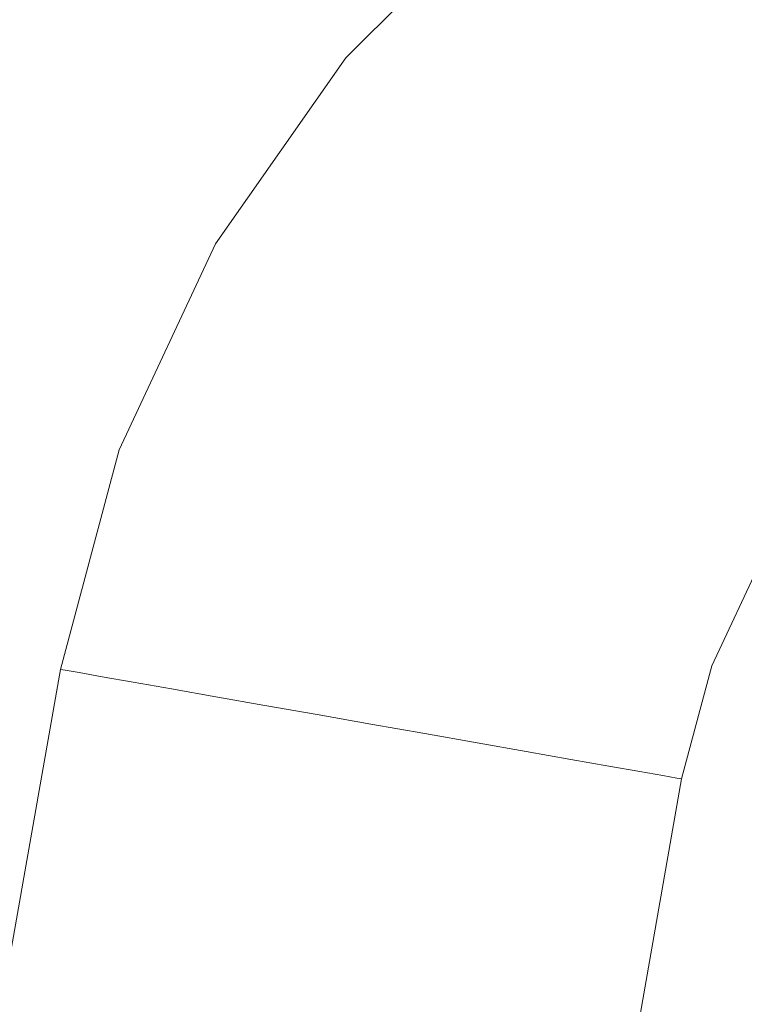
# Model space of a CAD drawing. Header units: millimetres. Extents: x -30280 to 309309, y -17460 to 4378.
# Tile 866 of 1056: x 251528 to 251546, y -13040 to -13015. Entities that reach past the tile are written whole.
import ezdxf

# ---------------------------------------------------------------- set-up
doc = ezdxf.new("R2010")
doc.units = ezdxf.units.MM
doc.header["$MEASUREMENT"] = 0
doc.linetypes.add('Wipeout_Contour', pattern=[1000, 0, -1000])
for name, color, linetype in [('Nuevo_08_E_Envans secs', 7, 'Continuous'), ('Nuevo_09_EI_Mobiliari general', 7, 'Continuous'), ('Nuevo_Ventanas Archicad', 7, 'Continuous')]:
    doc.layers.add(name, color=color, linetype=linetype)
doc.layers.add('Nuevo_09_EI_Mobiliari general_Pluma_Nº__1', color=7, linetype='Continuous', lineweight=5)

# ---------------------------------------------------------------- blocks, each defined once
blk = doc.blocks.new('Elem Sección_541_6', base_point=(235890.588, -13459.976))
at = {"color": 254, "linetype": 'Wipeout_Contour', "lineweight": 0, "ltscale": 1517989.291840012}
blk.add_wipeout([(248979.884, -11359.976), (254508.641, -11359.976), (254508.641, -13457.976), (254654.197, -13457.976), (254654.197, -11012.976), (248979.884, -11012.976)], dxfattribs=at).dxf.layer = 'Nuevo_08_E_Envans secs'
blk = doc.blocks.new('Elem Sección_543_6', base_point=(235890.588, -13459.976))
at = {"color": 254, "linetype": 'Wipeout_Contour', "lineweight": 0, "ltscale": 31165908.05935061}
blk.add_wipeout([(253368.641, -11399.976), (248979.884, -11399.976), (248979.884, -13305.666), (249022.416, -13068.118), (249023.053, -13065.78), (249026.984, -13043.488), (249005.387, -13043.488), (249005.387, -12987.919), (249005.459, -12987.919), (249019.024, -12561.809), (249441.751, -12561.809), (249455.316, -12987.919), (249455.387, -12987.919), (249455.387, -13043.488), (249433.791, -13043.488), (249437.722, -13065.78), (249438.358, -13068.118), (249480.387, -13302.855), (249522.416, -13068.119), (249523.053, -13065.78), (249526.984, -13043.488), (249505.387, -13043.488), (249505.387, -12987.919), (249505.459, -12987.919), (249519.024, -12561.809), (249941.751, -12561.809), (249955.316, -12987.919), (249955.387, -12987.919), (249955.387, -13043.488), (249933.791, -13043.488), (249937.722, -13065.78), (249938.358, -13068.119), (249980.387, -13302.855), (250022.416, -13068.119), (250023.053, -13065.78), (250026.984, -13043.488), (250005.387, -13043.488), (250005.387, -12987.919), (250005.459, -12987.919), (250019.024, -12561.81), (250441.751, -12561.81), (250455.316, -12987.919), (250455.387, -12987.919), (250455.387, -13043.488), (250433.791, -13043.488), (250437.722, -13065.78), (250438.358, -13068.119), (250480.387, -13302.855), (250522.416, -13068.119), (250523.053, -13065.78), (250526.984, -13043.488), (250505.387, -13043.488), (250505.387, -12987.919), (250505.459, -12987.919), (250519.024, -12561.81), (250941.751, -12561.81), (250955.316, -12987.919), (250955.387, -12987.919), (250955.387, -13043.488), (250933.791, -13043.488), (250937.722, -13065.78), (250938.358, -13068.119), (250980.387, -13302.855), (251022.416, -13068.119), (251023.053, -13065.78), (251026.984, -13043.488), (251005.387, -13043.488), (251005.387, -12987.919), (251005.459, -12987.919), (251019.024, -12561.81), (251441.751, -12561.81), (251455.316, -12987.919), (251455.387, -12987.919), (251455.387, -13043.488), (251433.791, -13043.488), (251437.722, -13065.78), (251438.358, -13068.119), (251480.387, -13302.855), (251522.416, -13068.119), (251523.053, -13065.78), (251526.984, -13043.488), (251505.387, -13043.488), (251505.387, -12987.919), (251505.459, -12987.919), (251519.024, -12561.81), (251941.751, -12561.81), (251955.316, -12987.919), (251955.387, -12987.919), (251955.387, -13043.488), (251933.791, -13043.488), (251937.722, -13065.78), (251938.358, -13068.119), (251980.387, -13302.855), (252022.416, -13068.119), (252023.053, -13065.78), (252026.984, -13043.488), (252005.387, -13043.488), (252005.387, -12987.919), (252005.459, -12987.919), (252019.024, -12561.81), (252441.751, -12561.81), (252455.316, -12987.919), (252455.387, -12987.919), (252455.387, -13043.488), (252433.791, -13043.488), (252437.722, -13065.78), (252438.358, -13068.119), (252480.387, -13302.855), (252522.416, -13068.119), (252523.053, -13065.78), (252526.984, -13043.488), (252505.387, -13043.488), (252505.387, -12987.919), (252505.459, -12987.919), (252519.024, -12561.81), (252941.751, -12561.81), (252955.316, -12987.919), (252955.387, -12987.919), (252955.387, -13043.488), (252933.791, -13043.488), (252937.722, -13065.78), (252938.358, -13068.119), (252999.567, -13409.976), (253368.641, -13409.976)], dxfattribs=at).dxf.layer = 'Nuevo_Ventanas Archicad'
blk = doc.blocks.new('Elem Sección_549_6', base_point=(235890.588, -13459.976))
at = {"color": 254, "linetype": 'Wipeout_Contour', "lineweight": 0, "ltscale": 2518667.085434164}
blk.add_wipeout([(251505.387, -13007.674), (251505.387, -13043.221), (251527.031, -13043.221), (251529.096, -13031.509), (251530.589, -13025.942), (251533.027, -13020.719), (251536.337, -13016.001), (251540.418, -13011.93), (251545.145, -13008.632), (251547.209, -13007.674)], dxfattribs=at).dxf.layer = 'Nuevo_09_EI_Mobiliari general'
at = {"color": 254, "linetype": 'Wipeout_Contour', "lineweight": 0, "ltscale": 9578561.265234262}
blk.add_wipeout([(251543.278, -13043.221), (251543.407, -13043.221), (251543.735, -13043.071), (251549.285, -13041.62), (251554.944, -13041.147), (251554.944, -13041.12), (251730.387, -13041.603), (251905.831, -13041.12), (251905.831, -13041.147), (251911.49, -13041.62), (251917.04, -13043.071), (251917.368, -13043.221), (251917.497, -13043.221), (251915.922, -13034.287), (251915.153, -13031.419), (251913.897, -13028.729), (251912.191, -13026.298), (251910.089, -13024.201), (251907.654, -13022.502), (251904.961, -13021.252), (251902.091, -13020.49), (251899.133, -13020.239), (251899.133, -13020.217), (251743.579, -13020.652), (251743.579, -13020.725), (251730.387, -13020.689), (251717.196, -13020.725), (251717.196, -13020.652), (251561.642, -13020.217), (251561.642, -13020.239), (251558.684, -13020.49), (251555.814, -13021.252), (251553.12, -13022.502), (251550.685, -13024.201), (251548.583, -13026.298), (251546.878, -13028.729), (251545.622, -13031.419), (251544.853, -13034.287)], dxfattribs=at).dxf.layer = 'Nuevo_09_EI_Mobiliari general'
at = {"color": 254, "linetype": 'Wipeout_Contour', "lineweight": 0, "ltscale": 1007416.365158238}
blk.add_wipeout([(251480.387, -13353.819), (251536.974, -13032.898), (251535.606, -13032.657), (251480.387, -13345.819)], dxfattribs=at).dxf.layer = 'Nuevo_09_EI_Mobiliari general'
at = {"color": 254, "linetype": 'Wipeout_Contour', "lineweight": 0, "ltscale": 1007420.931770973}
blk.add_wipeout([(251480.387, -13353.819), (251481.798, -13353.819), (251538.343, -13033.139), (251536.974, -13032.898)], dxfattribs=at).dxf.layer = 'Nuevo_09_EI_Mobiliari general'
at = {"color": 254, "linetype": 'Wipeout_Contour', "lineweight": 0, "ltscale": 1007426.421816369}
blk.add_wipeout([(251483.166, -13353.819), (251539.669, -13033.373), (251538.343, -13033.139), (251481.798, -13353.819)], dxfattribs=at).dxf.layer = 'Nuevo_09_EI_Mobiliari general'
at = {"color": 254, "linetype": 'Wipeout_Contour', "lineweight": 0, "ltscale": 1007431.660398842}
blk.add_wipeout([(251483.166, -13353.819), (251484.449, -13353.819), (251540.914, -13033.593), (251539.669, -13033.373)], dxfattribs=at).dxf.layer = 'Nuevo_09_EI_Mobiliari general'
at = {"color": 254, "linetype": 'Wipeout_Contour', "lineweight": 0, "ltscale": 1007436.488283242}
blk.add_wipeout([(251484.449, -13353.819), (251485.609, -13353.819), (251542.039, -13033.791), (251540.914, -13033.593)], dxfattribs=at).dxf.layer = 'Nuevo_09_EI_Mobiliari general'
at = {"color": 254, "linetype": 'Wipeout_Contour', "lineweight": 0, "ltscale": 1007440.75885621}
blk.add_wipeout([(251485.609, -13353.819), (251486.61, -13353.819), (251543.01, -13033.962), (251542.039, -13033.791)], dxfattribs=at).dxf.layer = 'Nuevo_09_EI_Mobiliari general'
at = {"color": 254, "linetype": 'Wipeout_Contour', "lineweight": 0, "ltscale": 1007444.34232022}
blk.add_wipeout([(251486.61, -13353.819), (251487.422, -13353.819), (251543.797, -13034.101), (251543.01, -13033.962)], dxfattribs=at).dxf.layer = 'Nuevo_09_EI_Mobiliari general'
at = {"color": 254, "linetype": 'Wipeout_Contour', "lineweight": 0, "ltscale": 1007447.12977863}
blk.add_wipeout([(251488.021, -13353.819), (251544.378, -13034.203), (251543.797, -13034.101), (251487.422, -13353.819)], dxfattribs=at).dxf.layer = 'Nuevo_09_EI_Mobiliari general'
at = {"color": 254, "linetype": 'Wipeout_Contour', "lineweight": 0, "ltscale": 1007449.03657017}
blk.add_wipeout([(251488.021, -13353.819), (251488.387, -13353.819), (251544.733, -13034.266), (251544.378, -13034.203)], dxfattribs=at).dxf.layer = 'Nuevo_09_EI_Mobiliari general'
at = {"color": 254, "linetype": 'Wipeout_Contour', "lineweight": 0, "ltscale": 1007450.004723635}
blk.add_wipeout([(251544.733, -13034.266), (251488.387, -13353.819), (251488.511, -13353.819), (251544.853, -13034.287)], dxfattribs=at).dxf.layer = 'Nuevo_09_EI_Mobiliari general'
at = {"color": 254, "linetype": 'Wipeout_Contour', "lineweight": 0, "ltscale": 1007397.548017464}
blk.add_wipeout([(251480.387, -13307.749), (251480.387, -13308.449), (251529.216, -13031.53), (251529.096, -13031.509)], dxfattribs=at).dxf.layer = 'Nuevo_09_EI_Mobiliari general'
at = {"color": 254, "linetype": 'Wipeout_Contour', "lineweight": 0, "ltscale": 1007398.178192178}
blk.add_wipeout([(251480.387, -13310.527), (251529.571, -13031.593), (251529.216, -13031.53), (251480.387, -13308.449)], dxfattribs=at).dxf.layer = 'Nuevo_09_EI_Mobiliari general'
at = {"color": 254, "linetype": 'Wipeout_Contour', "lineweight": 0, "ltscale": 1007399.41474817}
blk.add_wipeout([(251480.387, -13310.527), (251480.387, -13313.921), (251530.152, -13031.695), (251529.571, -13031.593)], dxfattribs=at).dxf.layer = 'Nuevo_09_EI_Mobiliari general'
at = {"color": 254, "linetype": 'Wipeout_Contour', "lineweight": 0, "ltscale": 1007468.420978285}
blk.add_wipeout([(251529.096, -13031.509), (251529.216, -13031.53), (251530.703, -13025.983), (251530.589, -13025.942)], dxfattribs=at).dxf.layer = 'Nuevo_09_EI_Mobiliari general'
at = {"color": 254, "linetype": 'Wipeout_Contour', "lineweight": 0, "ltscale": 1007401.220152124}
blk.add_wipeout([(251480.387, -13318.527), (251530.939, -13031.834), (251530.152, -13031.695), (251480.387, -13313.921)], dxfattribs=at).dxf.layer = 'Nuevo_09_EI_Mobiliari general'
at = {"color": 254, "linetype": 'Wipeout_Contour', "lineweight": 0, "ltscale": 1007475.144598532}
blk.add_wipeout([(251530.589, -13025.942), (251530.703, -13025.983), (251533.133, -13020.78), (251533.027, -13020.719)], dxfattribs=at).dxf.layer = 'Nuevo_09_EI_Mobiliari general'
at = {"color": 254, "linetype": 'Wipeout_Contour', "lineweight": 0, "ltscale": 1007403.539646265}
blk.add_wipeout([(251480.387, -13318.527), (251480.387, -13324.206), (251531.91, -13032.005), (251530.939, -13031.834)], dxfattribs=at).dxf.layer = 'Nuevo_09_EI_Mobiliari general'
at = {"color": 254, "linetype": 'Wipeout_Contour', "lineweight": 0, "ltscale": 1007485.579430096}
blk.add_wipeout([(251533.027, -13020.719), (251533.133, -13020.78), (251536.43, -13016.079), (251536.337, -13016.001)], dxfattribs=at).dxf.layer = 'Nuevo_09_EI_Mobiliari general'
at = {"color": 254, "linetype": 'Wipeout_Contour', "lineweight": 0, "ltscale": 1007469.35590842}
blk.add_wipeout([(251530.703, -13025.983), (251529.216, -13031.53), (251529.571, -13031.593), (251531.042, -13026.107)], dxfattribs=at).dxf.layer = 'Nuevo_09_EI_Mobiliari general'
at = {"color": 254, "linetype": 'Wipeout_Contour', "lineweight": 0, "ltscale": 1007406.30287177}
blk.add_wipeout([(251480.387, -13330.784), (251533.035, -13032.203), (251531.91, -13032.005), (251480.387, -13324.206)], dxfattribs=at).dxf.layer = 'Nuevo_09_EI_Mobiliari general'
at = {"layer": 'Nuevo_09_EI_Mobiliari general_Pluma_Nº__1', "color": 7, "linetype": 'Continuous', "lineweight": 5}
blk.add_line((251529.096, -13031.509), (251529.216, -13031.53), dxfattribs=at)
at = {"color": 254, "linetype": 'Wipeout_Contour', "lineweight": 0, "ltscale": 1007499.407001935}
blk.add_wipeout([(251536.337, -13016.001), (251536.43, -13016.079), (251540.496, -13012.023), (251540.418, -13011.93)], dxfattribs=at).dxf.layer = 'Nuevo_09_EI_Mobiliari general'
at = {"color": 254, "linetype": 'Wipeout_Contour', "lineweight": 0, "ltscale": 1007476.02959814}
blk.add_wipeout([(251533.133, -13020.78), (251530.703, -13025.983), (251531.042, -13026.107), (251533.445, -13020.961)], dxfattribs=at).dxf.layer = 'Nuevo_09_EI_Mobiliari general'
at = {"color": 254, "linetype": 'Wipeout_Contour', "lineweight": 0, "ltscale": 1007409.426043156}
blk.add_wipeout([(251480.387, -13338.062), (251534.28, -13032.423), (251533.035, -13032.203), (251480.387, -13330.784)], dxfattribs=at).dxf.layer = 'Nuevo_09_EI_Mobiliari general'
at = {"color": 254, "linetype": 'Wipeout_Contour', "lineweight": 0, "ltscale": 1007486.387644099}
blk.add_wipeout([(251536.43, -13016.079), (251533.133, -13020.78), (251533.445, -13020.961), (251536.707, -13016.311)], dxfattribs=at).dxf.layer = 'Nuevo_09_EI_Mobiliari general'
at = {"color": 254, "linetype": 'Wipeout_Contour', "lineweight": 0, "ltscale": 1007471.203619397}
blk.add_wipeout([(251531.042, -13026.107), (251529.571, -13031.593), (251530.152, -13031.695), (251531.596, -13026.309)], dxfattribs=at).dxf.layer = 'Nuevo_09_EI_Mobiliari general'
at = {"color": 254, "linetype": 'Wipeout_Contour', "lineweight": 0, "ltscale": 1007412.814412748}
blk.add_wipeout([(251480.387, -13338.062), (251480.387, -13345.819), (251535.606, -13032.657), (251534.28, -13032.423)], dxfattribs=at).dxf.layer = 'Nuevo_09_EI_Mobiliari general'
at = {"layer": 'Nuevo_09_EI_Mobiliari general_Pluma_Nº__1', "color": 7, "linetype": 'Continuous', "lineweight": 5}
for p, q in [((251480.387, -13307.749), (251529.096, -13031.509)), ((251529.216, -13031.53), (251529.571, -13031.593))]:
    blk.add_line(p, q, dxfattribs=at)
at = {"color": 254, "linetype": 'Wipeout_Contour', "lineweight": 0, "ltscale": 1007500.113706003}
blk.add_wipeout([(251540.496, -13012.023), (251536.43, -13016.079), (251536.707, -13016.311), (251540.728, -13012.3)], dxfattribs=at).dxf.layer = 'Nuevo_09_EI_Mobiliari general'
at = {"color": 254, "linetype": 'Wipeout_Contour', "lineweight": 0, "ltscale": 1007477.779306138}
blk.add_wipeout([(251533.445, -13020.961), (251531.042, -13026.107), (251531.596, -13026.309), (251533.955, -13021.256)], dxfattribs=at).dxf.layer = 'Nuevo_09_EI_Mobiliari general'
at = {"color": 254, "linetype": 'Wipeout_Contour', "lineweight": 0, "ltscale": 1007487.986236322}
blk.add_wipeout([(251536.707, -13016.311), (251533.445, -13020.961), (251533.955, -13021.256), (251537.158, -13016.691)], dxfattribs=at).dxf.layer = 'Nuevo_09_EI_Mobiliari general'
at = {"color": 254, "linetype": 'Wipeout_Contour', "lineweight": 0, "ltscale": 1007473.907477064}
blk.add_wipeout([(251531.596, -13026.309), (251530.152, -13031.695), (251530.939, -13031.834), (251532.347, -13026.582)], dxfattribs=at).dxf.layer = 'Nuevo_09_EI_Mobiliari general'
at = {"layer": 'Nuevo_09_EI_Mobiliari general_Pluma_Nº__1', "color": 7, "linetype": 'Continuous', "lineweight": 5}
for p, q in [((251529.096, -13031.509), (251530.589, -13025.942)), ((251529.571, -13031.593), (251530.152, -13031.695))]:
    blk.add_line(p, q, dxfattribs=at)
at = {"color": 254, "linetype": 'Wipeout_Contour', "lineweight": 0, "ltscale": 1007501.512421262}
blk.add_wipeout([(251540.728, -13012.3), (251536.707, -13016.311), (251537.158, -13016.691), (251541.106, -13012.752)], dxfattribs=at).dxf.layer = 'Nuevo_09_EI_Mobiliari general'
at = {"color": 254, "linetype": 'Wipeout_Contour', "lineweight": 0, "ltscale": 1007480.34024157}
blk.add_wipeout([(251533.955, -13021.256), (251531.596, -13026.309), (251532.347, -13026.582), (251534.648, -13021.656)], dxfattribs=at).dxf.layer = 'Nuevo_09_EI_Mobiliari general'
at = {"color": 254, "linetype": 'Wipeout_Contour', "lineweight": 0, "ltscale": 1007490.32639886}
blk.add_wipeout([(251537.158, -13016.691), (251533.955, -13021.256), (251534.648, -13021.656), (251537.77, -13017.205)], dxfattribs=at).dxf.layer = 'Nuevo_09_EI_Mobiliari general'
at = {"color": 254, "linetype": 'Wipeout_Contour', "lineweight": 0, "ltscale": 1007477.38499785}
blk.add_wipeout([(251530.939, -13031.834), (251531.91, -13032.005), (251533.274, -13026.92), (251532.347, -13026.582)], dxfattribs=at).dxf.layer = 'Nuevo_09_EI_Mobiliari general'
at = {"layer": 'Nuevo_09_EI_Mobiliari general_Pluma_Nº__1', "color": 7, "linetype": 'Continuous', "lineweight": 5}
blk.add_line((251530.152, -13031.695), (251530.939, -13031.834), dxfattribs=at)
at = {"color": 254, "linetype": 'Wipeout_Contour', "lineweight": 0, "ltscale": 1007503.560457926}
blk.add_wipeout([(251541.106, -13012.752), (251537.158, -13016.691), (251537.77, -13017.205), (251541.619, -13013.366)], dxfattribs=at).dxf.layer = 'Nuevo_09_EI_Mobiliari general'
at = {"color": 254, "linetype": 'Wipeout_Contour', "lineweight": 0, "ltscale": 1007483.634343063}
blk.add_wipeout([(251532.347, -13026.582), (251533.274, -13026.92), (251535.501, -13022.15), (251534.648, -13021.656)], dxfattribs=at).dxf.layer = 'Nuevo_09_EI_Mobiliari general'
at = {"layer": 'Nuevo_09_EI_Mobiliari general_Pluma_Nº__1', "color": 7, "linetype": 'Continuous', "lineweight": 5}
blk.add_line((251530.589, -13025.942), (251533.027, -13020.719), dxfattribs=at)
at = {"color": 254, "linetype": 'Wipeout_Contour', "lineweight": 0, "ltscale": 1007493.336828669}
blk.add_wipeout([(251534.648, -13021.656), (251535.501, -13022.15), (251538.525, -13017.84), (251537.77, -13017.205)], dxfattribs=at).dxf.layer = 'Nuevo_09_EI_Mobiliari general'
at = {"color": 254, "linetype": 'Wipeout_Contour', "lineweight": 0, "ltscale": 1007481.53029281}
blk.add_wipeout([(251533.274, -13026.92), (251531.91, -13032.005), (251533.035, -13032.203), (251534.347, -13027.311)], dxfattribs=at).dxf.layer = 'Nuevo_09_EI_Mobiliari general'
at = {"layer": 'Nuevo_09_EI_Mobiliari general_Pluma_Nº__1', "color": 7, "linetype": 'Continuous', "lineweight": 5}
blk.add_line((251530.939, -13031.834), (251531.91, -13032.005), dxfattribs=at)
at = {"color": 254, "linetype": 'Wipeout_Contour', "lineweight": 0, "ltscale": 1007506.195421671}
blk.add_wipeout([(251537.77, -13017.205), (251538.525, -13017.84), (251542.252, -13014.122), (251541.619, -13013.366)], dxfattribs=at).dxf.layer = 'Nuevo_09_EI_Mobiliari general'
at = {"color": 254, "linetype": 'Wipeout_Contour', "lineweight": 0, "ltscale": 1007487.561327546}
blk.add_wipeout([(251535.501, -13022.15), (251533.274, -13026.92), (251534.347, -13027.311), (251536.49, -13022.722)], dxfattribs=at).dxf.layer = 'Nuevo_09_EI_Mobiliari general'
at = {"color": 254, "linetype": 'Wipeout_Contour', "lineweight": 0, "ltscale": 1007496.925892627}
blk.add_wipeout([(251538.525, -13017.84), (251535.501, -13022.15), (251536.49, -13022.722), (251539.399, -13018.575)], dxfattribs=at).dxf.layer = 'Nuevo_09_EI_Mobiliari general'
at = {"color": 254, "linetype": 'Wipeout_Contour', "lineweight": 0, "ltscale": 1007486.217250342}
blk.add_wipeout([(251534.347, -13027.311), (251533.035, -13032.203), (251534.28, -13032.423), (251535.534, -13027.744)], dxfattribs=at).dxf.layer = 'Nuevo_09_EI_Mobiliari general'
at = {"layer": 'Nuevo_09_EI_Mobiliari general_Pluma_Nº__1', "color": 7, "linetype": 'Continuous', "lineweight": 5}
for p, q in [((251533.027, -13020.719), (251536.337, -13016.001)), ((251531.91, -13032.005), (251533.035, -13032.203))]:
    blk.add_line(p, q, dxfattribs=at)
at = {"color": 254, "linetype": 'Wipeout_Contour', "lineweight": 0, "ltscale": 1007509.337112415}
blk.add_wipeout([(251542.252, -13014.122), (251538.525, -13017.84), (251539.399, -13018.575), (251542.985, -13014.998)], dxfattribs=at).dxf.layer = 'Nuevo_09_EI_Mobiliari general'
at = {"color": 254, "linetype": 'Wipeout_Contour', "lineweight": 0, "ltscale": 1007492.001727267}
blk.add_wipeout([(251536.49, -13022.722), (251534.347, -13027.311), (251535.534, -13027.744), (251537.584, -13023.354)], dxfattribs=at).dxf.layer = 'Nuevo_09_EI_Mobiliari general'
at = {"color": 254, "linetype": 'Wipeout_Contour', "lineweight": 0, "ltscale": 1007500.984411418}
blk.add_wipeout([(251539.399, -13018.575), (251536.49, -13022.722), (251537.584, -13023.354), (251540.366, -13019.388)], dxfattribs=at).dxf.layer = 'Nuevo_09_EI_Mobiliari general'
at = {"color": 254, "linetype": 'Wipeout_Contour', "lineweight": 0, "ltscale": 1007491.303348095}
blk.add_wipeout([(251535.534, -13027.744), (251534.28, -13032.423), (251535.606, -13032.657), (251536.8, -13028.205)], dxfattribs=at).dxf.layer = 'Nuevo_09_EI_Mobiliari general'
at = {"layer": 'Nuevo_09_EI_Mobiliari general_Pluma_Nº__1', "color": 7, "linetype": 'Continuous', "lineweight": 5}
blk.add_line((251533.035, -13032.203), (251534.28, -13032.423), dxfattribs=at)
at = {"color": 254, "linetype": 'Wipeout_Contour', "lineweight": 0, "ltscale": 1007512.889964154}
blk.add_wipeout([(251542.985, -13014.998), (251539.399, -13018.575), (251540.366, -13019.388), (251543.796, -13015.967)], dxfattribs=at).dxf.layer = 'Nuevo_09_EI_Mobiliari general'
at = {"color": 254, "linetype": 'Wipeout_Contour', "lineweight": 0, "ltscale": 1007496.820514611}
blk.add_wipeout([(251537.584, -13023.354), (251535.534, -13027.744), (251536.8, -13028.205), (251538.75, -13024.029)], dxfattribs=at).dxf.layer = 'Nuevo_09_EI_Mobiliari general'
at = {"color": 254, "linetype": 'Wipeout_Contour', "lineweight": 0, "ltscale": 1007527.354520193}
blk.add_wipeout([(251547.139, -13012.099), (251542.985, -13014.998), (251543.796, -13015.967), (251547.769, -13013.195)], dxfattribs=at).dxf.layer = 'Nuevo_09_EI_Mobiliari general'
at = {"color": 254, "linetype": 'Wipeout_Contour', "lineweight": 0, "ltscale": 1007505.388976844}
blk.add_wipeout([(251540.366, -13019.388), (251537.584, -13023.354), (251538.75, -13024.029), (251541.397, -13020.255)], dxfattribs=at).dxf.layer = 'Nuevo_09_EI_Mobiliari general'
at = {"color": 254, "linetype": 'Wipeout_Contour', "lineweight": 0, "ltscale": 1007496.633972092}
blk.add_wipeout([(251536.8, -13028.205), (251535.606, -13032.657), (251536.974, -13032.898), (251538.105, -13028.68)], dxfattribs=at).dxf.layer = 'Nuevo_09_EI_Mobiliari general'
at = {"layer": 'Nuevo_09_EI_Mobiliari general_Pluma_Nº__1', "color": 7, "linetype": 'Continuous', "lineweight": 5}
blk.add_line((251534.28, -13032.423), (251535.606, -13032.657), dxfattribs=at)
at = {"color": 254, "linetype": 'Wipeout_Contour', "lineweight": 0, "ltscale": 1007516.745952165}
blk.add_wipeout([(251543.796, -13015.967), (251540.366, -13019.388), (251541.397, -13020.255), (251544.66, -13017)], dxfattribs=at).dxf.layer = 'Nuevo_09_EI_Mobiliari general'
at = {"color": 254, "linetype": 'Wipeout_Contour', "lineweight": 0, "ltscale": 1007501.871201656}
blk.add_wipeout([(251538.75, -13024.029), (251536.8, -13028.205), (251538.105, -13028.68), (251539.953, -13024.724)], dxfattribs=at).dxf.layer = 'Nuevo_09_EI_Mobiliari general'
at = {"layer": 'Nuevo_09_EI_Mobiliari general_Pluma_Nº__1', "color": 7, "linetype": 'Continuous', "lineweight": 5}
blk.add_line((251536.337, -13016.001), (251540.418, -13011.93), dxfattribs=at)
at = {"color": 254, "linetype": 'Wipeout_Contour', "lineweight": 0, "ltscale": 1007530.544254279}
blk.add_wipeout([(251547.769, -13013.195), (251543.796, -13015.967), (251544.66, -13017), (251548.44, -13014.362)], dxfattribs=at).dxf.layer = 'Nuevo_09_EI_Mobiliari general'
at = {"color": 254, "linetype": 'Wipeout_Contour', "lineweight": 0, "ltscale": 1007510.005703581}
blk.add_wipeout([(251541.397, -13020.255), (251538.75, -13024.029), (251539.953, -13024.724), (251542.46, -13021.149)], dxfattribs=at).dxf.layer = 'Nuevo_09_EI_Mobiliari general'
at = {"color": 254, "linetype": 'Wipeout_Contour', "lineweight": 0, "ltscale": 1007502.047109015}
blk.add_wipeout([(251538.105, -13028.68), (251536.974, -13032.898), (251538.343, -13033.139), (251539.411, -13029.156)], dxfattribs=at).dxf.layer = 'Nuevo_09_EI_Mobiliari general'
at = {"layer": 'Nuevo_09_EI_Mobiliari general_Pluma_Nº__1', "color": 7, "linetype": 'Continuous', "lineweight": 5}
blk.add_line((251535.606, -13032.657), (251536.974, -13032.898), dxfattribs=at)
at = {"color": 254, "linetype": 'Wipeout_Contour', "lineweight": 0, "ltscale": 1007520.78787991}
blk.add_wipeout([(251544.66, -13017), (251541.397, -13020.255), (251542.46, -13021.149), (251545.552, -13018.066)], dxfattribs=at).dxf.layer = 'Nuevo_09_EI_Mobiliari general'
at = {"color": 254, "linetype": 'Wipeout_Contour', "lineweight": 0, "ltscale": 1007507.000291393}
blk.add_wipeout([(251539.953, -13024.724), (251538.105, -13028.68), (251539.411, -13029.156), (251541.155, -13025.419)], dxfattribs=at).dxf.layer = 'Nuevo_09_EI_Mobiliari general'
at = {"color": 254, "linetype": 'Wipeout_Contour', "lineweight": 0, "ltscale": 1007533.888038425}
blk.add_wipeout([(251548.44, -13014.362), (251544.66, -13017), (251545.552, -13018.066), (251549.132, -13015.567)], dxfattribs=at).dxf.layer = 'Nuevo_09_EI_Mobiliari general'
at = {"color": 254, "linetype": 'Wipeout_Contour', "lineweight": 0, "ltscale": 1007514.694301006}
blk.add_wipeout([(251542.46, -13021.149), (251539.953, -13024.724), (251541.155, -13025.419), (251543.524, -13022.043)], dxfattribs=at).dxf.layer = 'Nuevo_09_EI_Mobiliari general'
at = {"color": 254, "linetype": 'Wipeout_Contour', "lineweight": 0, "ltscale": 1007507.378268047}
blk.add_wipeout([(251539.411, -13029.156), (251538.343, -13033.139), (251539.669, -13033.373), (251540.676, -13029.617)], dxfattribs=at).dxf.layer = 'Nuevo_09_EI_Mobiliari general'
at = {"layer": 'Nuevo_09_EI_Mobiliari general_Pluma_Nº__1', "color": 7, "linetype": 'Continuous', "lineweight": 5}
blk.add_line((251536.974, -13032.898), (251538.343, -13033.139), dxfattribs=at)
at = {"color": 254, "linetype": 'Wipeout_Contour', "lineweight": 0, "ltscale": 1007524.892946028}
blk.add_wipeout([(251545.552, -13018.066), (251542.46, -13021.149), (251543.524, -13022.043), (251546.443, -13019.131)], dxfattribs=at).dxf.layer = 'Nuevo_09_EI_Mobiliari general'
at = {"color": 254, "linetype": 'Wipeout_Contour', "lineweight": 0, "ltscale": 1007512.051945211}
blk.add_wipeout([(251541.155, -13025.419), (251539.411, -13029.156), (251540.676, -13029.617), (251542.321, -13026.094)], dxfattribs=at).dxf.layer = 'Nuevo_09_EI_Mobiliari general'
at = {"color": 254, "linetype": 'Wipeout_Contour', "lineweight": 0, "ltscale": 1007537.284310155}
blk.add_wipeout([(251549.132, -13015.567), (251545.552, -13018.066), (251546.443, -13019.131), (251549.825, -13016.771)], dxfattribs=at).dxf.layer = 'Nuevo_09_EI_Mobiliari general'
at = {"color": 254, "linetype": 'Wipeout_Contour', "lineweight": 0, "ltscale": 1007519.312342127}
blk.add_wipeout([(251543.524, -13022.043), (251541.155, -13025.419), (251542.321, -13026.094), (251544.555, -13022.91)], dxfattribs=at).dxf.layer = 'Nuevo_09_EI_Mobiliari general'
at = {"color": 254, "linetype": 'Wipeout_Contour', "lineweight": 0, "ltscale": 1007512.465483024}
blk.add_wipeout([(251540.676, -13029.617), (251539.669, -13033.373), (251540.914, -13033.593), (251541.864, -13030.05)], dxfattribs=at).dxf.layer = 'Nuevo_09_EI_Mobiliari general'
at = {"layer": 'Nuevo_09_EI_Mobiliari general_Pluma_Nº__1', "color": 7, "linetype": 'Continuous', "lineweight": 5}
blk.add_line((251538.343, -13033.139), (251539.669, -13033.373), dxfattribs=at)
at = {"color": 254, "linetype": 'Wipeout_Contour', "lineweight": 0, "ltscale": 1007528.936483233}
blk.add_wipeout([(251546.443, -13019.131), (251543.524, -13022.043), (251544.555, -13022.91), (251547.308, -13020.164)], dxfattribs=at).dxf.layer = 'Nuevo_09_EI_Mobiliari general'
at = {"color": 254, "linetype": 'Wipeout_Contour', "lineweight": 0, "ltscale": 1007516.872725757}
blk.add_wipeout([(251542.321, -13026.094), (251540.676, -13029.617), (251541.864, -13030.05), (251543.415, -13026.726)], dxfattribs=at).dxf.layer = 'Nuevo_09_EI_Mobiliari general'
at = {"color": 254, "linetype": 'Wipeout_Contour', "lineweight": 0, "ltscale": 1007523.719600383}
blk.add_wipeout([(251544.555, -13022.91), (251542.321, -13026.094), (251543.415, -13026.726), (251545.522, -13023.724)], dxfattribs=at).dxf.layer = 'Nuevo_09_EI_Mobiliari general'
at = {"color": 254, "linetype": 'Wipeout_Contour', "lineweight": 0, "ltscale": 1007517.154244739}
blk.add_wipeout([(251541.864, -13030.05), (251540.914, -13033.593), (251542.039, -13033.791), (251542.937, -13030.441)], dxfattribs=at).dxf.layer = 'Nuevo_09_EI_Mobiliari general'
at = {"layer": 'Nuevo_09_EI_Mobiliari general_Pluma_Nº__1', "color": 7, "linetype": 'Continuous', "lineweight": 5}
blk.add_line((251539.669, -13033.373), (251540.914, -13033.593), dxfattribs=at)
at = {"color": 254, "linetype": 'Wipeout_Contour', "lineweight": 0, "ltscale": 1007532.795755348}
blk.add_wipeout([(251547.308, -13020.164), (251544.555, -13022.91), (251545.522, -13023.724), (251548.119, -13021.133)], dxfattribs=at).dxf.layer = 'Nuevo_09_EI_Mobiliari general'
at = {"color": 254, "linetype": 'Wipeout_Contour', "lineweight": 0, "ltscale": 1007521.316272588}
blk.add_wipeout([(251543.415, -13026.726), (251541.864, -13030.05), (251542.937, -13030.441), (251544.404, -13027.298)], dxfattribs=at).dxf.layer = 'Nuevo_09_EI_Mobiliari general'
at = {"color": 254, "linetype": 'Wipeout_Contour', "lineweight": 0, "ltscale": 1007527.782322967}
blk.add_wipeout([(251545.522, -13023.724), (251543.415, -13026.726), (251544.404, -13027.298), (251546.396, -13024.459)], dxfattribs=at).dxf.layer = 'Nuevo_09_EI_Mobiliari general'
at = {"color": 254, "linetype": 'Wipeout_Contour', "lineweight": 0, "ltscale": 1007521.302217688}
blk.add_wipeout([(251542.039, -13033.791), (251543.01, -13033.962), (251543.863, -13030.778), (251542.937, -13030.441)], dxfattribs=at).dxf.layer = 'Nuevo_09_EI_Mobiliari general'
at = {"layer": 'Nuevo_09_EI_Mobiliari general_Pluma_Nº__1', "color": 7, "linetype": 'Continuous', "lineweight": 5}
blk.add_line((251540.914, -13033.593), (251542.039, -13033.791), dxfattribs=at)
at = {"color": 254, "linetype": 'Wipeout_Contour', "lineweight": 0, "ltscale": 1007536.353696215}
blk.add_wipeout([(251548.119, -13021.133), (251545.522, -13023.724), (251546.396, -13024.459), (251548.852, -13022.009)], dxfattribs=at).dxf.layer = 'Nuevo_09_EI_Mobiliari general'
at = {"color": 254, "linetype": 'Wipeout_Contour', "lineweight": 0, "ltscale": 1007525.247770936}
blk.add_wipeout([(251542.937, -13030.441), (251543.863, -13030.778), (251545.258, -13027.792), (251544.404, -13027.298)], dxfattribs=at).dxf.layer = 'Nuevo_09_EI_Mobiliari general'
at = {"color": 254, "linetype": 'Wipeout_Contour', "lineweight": 0, "ltscale": 1007531.377310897}
blk.add_wipeout([(251544.404, -13027.298), (251545.258, -13027.792), (251547.151, -13025.094), (251546.396, -13024.459)], dxfattribs=at).dxf.layer = 'Nuevo_09_EI_Mobiliari general'
at = {"color": 254, "linetype": 'Wipeout_Contour', "lineweight": 0, "ltscale": 1007524.783606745}
blk.add_wipeout([(251543.863, -13030.778), (251543.01, -13033.962), (251543.797, -13034.101), (251544.615, -13031.052)], dxfattribs=at).dxf.layer = 'Nuevo_09_EI_Mobiliari general'
at = {"layer": 'Nuevo_09_EI_Mobiliari general_Pluma_Nº__1', "color": 7, "linetype": 'Continuous', "lineweight": 5}
blk.add_line((251542.039, -13033.791), (251543.01, -13033.962), dxfattribs=at)
at = {"color": 254, "linetype": 'Wipeout_Contour', "lineweight": 0, "ltscale": 1007539.502474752}
blk.add_wipeout([(251546.396, -13024.459), (251547.151, -13025.094), (251549.484, -13022.766), (251548.852, -13022.009)], dxfattribs=at).dxf.layer = 'Nuevo_09_EI_Mobiliari general'
at = {"color": 254, "linetype": 'Wipeout_Contour', "lineweight": 0, "ltscale": 1007528.548081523}
blk.add_wipeout([(251545.258, -13027.792), (251543.863, -13030.778), (251544.615, -13031.052), (251545.95, -13028.192)], dxfattribs=at).dxf.layer = 'Nuevo_09_EI_Mobiliari general'
at = {"color": 254, "linetype": 'Wipeout_Contour', "lineweight": 0, "ltscale": 1007534.395680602}
blk.add_wipeout([(251547.151, -13025.094), (251545.258, -13027.792), (251545.95, -13028.192), (251547.763, -13025.608)], dxfattribs=at).dxf.layer = 'Nuevo_09_EI_Mobiliari general'
at = {"color": 254, "linetype": 'Wipeout_Contour', "lineweight": 0, "ltscale": 1007527.493060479}
blk.add_wipeout([(251544.615, -13031.052), (251543.797, -13034.101), (251544.378, -13034.203), (251545.169, -13031.254)], dxfattribs=at).dxf.layer = 'Nuevo_09_EI_Mobiliari general'
at = {"layer": 'Nuevo_09_EI_Mobiliari general_Pluma_Nº__1', "color": 7, "linetype": 'Continuous', "lineweight": 5}
blk.add_line((251543.01, -13033.962), (251543.797, -13034.101), dxfattribs=at)
at = {"color": 254, "linetype": 'Wipeout_Contour', "lineweight": 0, "ltscale": 1007531.117410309}
blk.add_wipeout([(251545.95, -13028.192), (251544.615, -13031.052), (251545.169, -13031.254), (251546.46, -13028.487)], dxfattribs=at).dxf.layer = 'Nuevo_09_EI_Mobiliari general'
at = {"color": 254, "linetype": 'Wipeout_Contour', "lineweight": 0, "ltscale": 1007536.746189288}
blk.add_wipeout([(251547.763, -13025.608), (251545.95, -13028.192), (251546.46, -13028.487), (251548.214, -13025.988)], dxfattribs=at).dxf.layer = 'Nuevo_09_EI_Mobiliari general'
at = {"color": 254, "linetype": 'Wipeout_Contour', "lineweight": 0, "ltscale": 1007529.349039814}
blk.add_wipeout([(251545.169, -13031.254), (251544.378, -13034.203), (251544.733, -13034.266), (251545.508, -13031.378)], dxfattribs=at).dxf.layer = 'Nuevo_09_EI_Mobiliari general'
at = {"layer": 'Nuevo_09_EI_Mobiliari general_Pluma_Nº__1', "color": 7, "linetype": 'Continuous', "lineweight": 5}
blk.add_line((251543.797, -13034.101), (251544.378, -13034.203), dxfattribs=at)
at = {"color": 254, "linetype": 'Wipeout_Contour', "lineweight": 0, "ltscale": 1007532.878412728}
blk.add_wipeout([(251546.46, -13028.487), (251545.169, -13031.254), (251545.508, -13031.378), (251546.773, -13028.668)], dxfattribs=at).dxf.layer = 'Nuevo_09_EI_Mobiliari general'
at = {"color": 254, "linetype": 'Wipeout_Contour', "lineweight": 0, "ltscale": 1007530.296681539}
blk.add_wipeout([(251544.733, -13034.266), (251544.853, -13034.287), (251545.622, -13031.419), (251545.508, -13031.378)], dxfattribs=at).dxf.layer = 'Nuevo_09_EI_Mobiliari general'
at = {"layer": 'Nuevo_09_EI_Mobiliari general_Pluma_Nº__1', "color": 7, "linetype": 'Continuous', "lineweight": 5}
for p, q in [((251488.511, -13353.819), (251544.853, -13034.287)), ((251544.378, -13034.203), (251544.733, -13034.266)), ((251544.733, -13034.266), (251544.853, -13034.287))]:
    blk.add_line(p, q, dxfattribs=at)
at = {"color": 254, "linetype": 'Wipeout_Contour', "lineweight": 0, "ltscale": 1007533.778639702}
blk.add_wipeout([(251545.508, -13031.378), (251545.622, -13031.419), (251546.878, -13028.729), (251546.773, -13028.668)], dxfattribs=at).dxf.layer = 'Nuevo_09_EI_Mobiliari general'
at = {"layer": 'Nuevo_09_EI_Mobiliari general_Pluma_Nº__1', "color": 7, "linetype": 'Continuous', "lineweight": 5}
for p, q in [((251545.622, -13031.419), (251546.878, -13028.729)), ((251544.853, -13034.287), (251545.622, -13031.419))]:
    blk.add_line(p, q, dxfattribs=at)

msp = doc.modelspace()

# ---------------------------------------------------------------- block references
at = {"layer": 'Nuevo_08_E_Envans secs', "lineweight": 0}
msp.add_blockref('Elem Sección_541_6', (235890.588, -13459.976), dxfattribs=at)

# ---------------------------------------------------------------- next in the draw order: block references
at = {"layer": 'Nuevo_Ventanas Archicad', "lineweight": 0}
msp.add_blockref('Elem Sección_543_6', (235890.588, -13459.976), dxfattribs=at)

# ---------------------------------------------------------------- next in the draw order: block references
at = {"layer": 'Nuevo_09_EI_Mobiliari general', "lineweight": 0}
msp.add_blockref('Elem Sección_549_6', (235890.588, -13459.976), dxfattribs=at)

doc.saveas('drawing.dxf')
